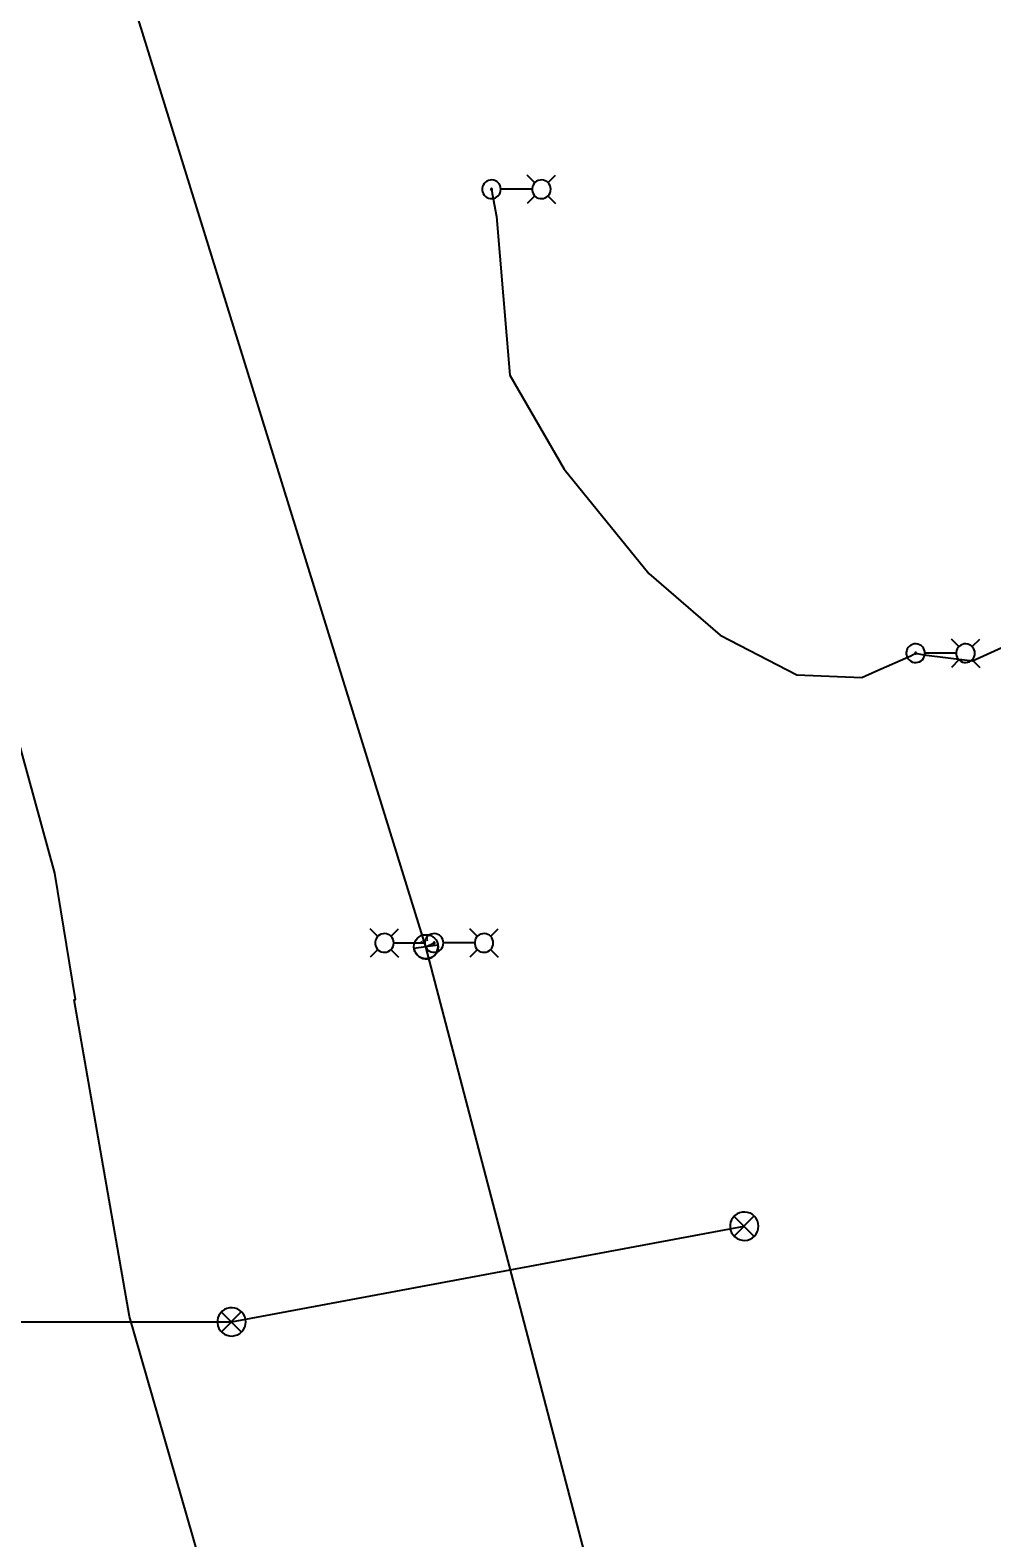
# Model space of a CAD drawing. Extents: x 596028 to 606371, y 330010 to 403088.
# Drawn here: x 604032.9 to 604256.6, y 349225.3 to 349576.1 of the extents above; entities that cross this region are included whole.
import ezdxf

# ---------------------------------------------------------------- set-up
doc = ezdxf.new("R2010")
doc.units = 0
for name, color, linetype in [('E_FTMS', 7, 'Continuous'), ('E_FTMS_Conduit', 7, 'Continuous'), ('E_LTG', 7, 'Continuous'), ('E_LTG_CID', 7, 'Continuous')]:
    doc.layers.add(name, color=color, linetype=linetype)

# ---------------------------------------------------------------- blocks, each defined once
blk = doc.blocks.new('_U272')
at = {"layer": 'E_LTG'}
blk.add_lwpolyline([(0.001, -0.171), (0.001, 0.172)], dxfattribs=at)
blk.add_circle((0.001, 0), 0.171, dxfattribs=at)
blk.add_arc((0.001, 0), 0.171, 90, 270, dxfattribs=at)
blk.add_text('L', height=0.108, dxfattribs=at).set_placement((0.066, -0.042))

msp = doc.modelspace()

# ---------------------------------------------------------------- linework, layer by layer
at = {"layer": 'E_FTMS'}
for points in [[(604202.34, 349297.83), (604202.28, 349298.45), (604202.1, 349299.06), (604201.82, 349299.61), (604201.43, 349300.11), (604200.95, 349300.52), (604200.41, 349300.83), (604199.82, 349301.04), (604199.2, 349301.12), (604198.57, 349301.1), (604197.96, 349300.95), (604197.39, 349300.69), (604196.88, 349300.32), (604196.45, 349299.87), (604196.11, 349299.34), (604195.87, 349298.76), (604195.75, 349298.14), (604195.75, 349297.51), (604195.87, 349296.9), (604196.11, 349296.32), (604196.45, 349295.79), (604196.88, 349295.33), (604197.39, 349294.97), (604197.96, 349294.71), (604198.57, 349294.56), (604199.2, 349294.53), (604199.82, 349294.62), (604200.41, 349294.83), (604200.95, 349295.14), (604201.43, 349295.55), (604201.82, 349296.04), (604202.1, 349296.6), (604202.28, 349297.2), (604202.34, 349297.83)], [(604201.3, 349300.16), (604196.69, 349295.51)], [(604196.69, 349300.12), (604201.34, 349295.46)], [(604083.08, 349275.57), (604083.02, 349276.2), (604082.85, 349276.8), (604082.56, 349277.36), (604082.17, 349277.85), (604081.7, 349278.26), (604081.15, 349278.58), (604080.56, 349278.78), (604079.94, 349278.87), (604079.31, 349278.84), (604078.7, 349278.69), (604078.13, 349278.43), (604077.62, 349278.07), (604077.19, 349277.61), (604076.85, 349277.09), (604076.62, 349276.5), (604076.5, 349275.89), (604076.5, 349275.26), (604076.62, 349274.64), (604076.85, 349274.06), (604077.19, 349273.53), (604077.62, 349273.08), (604078.13, 349272.72), (604078.7, 349272.46), (604079.31, 349272.31), (604079.94, 349272.28), (604080.56, 349272.37), (604081.15, 349272.57), (604081.7, 349272.89), (604082.17, 349273.3), (604082.56, 349273.79), (604082.85, 349274.35), (604083.02, 349274.95), (604083.08, 349275.57)], [(604082.04, 349277.91), (604077.43, 349273.25)], [(604077.43, 349277.86), (604082.09, 349273.21)]]:
    msp.add_lwpolyline(points, dxfattribs=at)
at = {"layer": 'E_FTMS_Conduit'}
for points in [[(604122.74, 348988.04), (604108.56, 349049.67), (604100.88, 349081.84), (604090.92, 349138.93), (604079.09, 349196.91), (604056.03, 349276.86), (604043.16, 349350.52), (604043.52, 349350.57), (604038.65, 349379.99), (604027.8, 349419.58), (604014.43, 349447.39), (603999.06, 349483.4), (603987.98, 349514.15), (603982.63, 349526.67)], [(603899.78, 349275.57), (604079.78, 349275.57), (604199.04, 349297.83)]]:
    msp.add_lwpolyline(points, dxfattribs=at)
at = {"layer": 'E_LTG'}
for points in [[(604142.42, 349539.04), (604142.38, 349539.45), (604142.27, 349539.85), (604142.08, 349540.22), (604141.82, 349540.54), (604141.51, 349540.82), (604141.15, 349541.02), (604140.76, 349541.16), (604140.35, 349541.22), (604139.94, 349541.2), (604139.54, 349541.1), (604139.16, 349540.93), (604138.82, 349540.69), (604138.54, 349540.39), (604138.31, 349540.04), (604138.16, 349539.66), (604138.08, 349539.25), (604138.08, 349538.84), (604138.16, 349538.43), (604138.31, 349538.05), (604138.54, 349537.7), (604138.82, 349537.4), (604139.16, 349537.16), (604139.54, 349536.99), (604139.94, 349536.89), (604140.35, 349536.87), (604140.76, 349536.93), (604141.15, 349537.06), (604141.51, 349537.27), (604141.82, 349537.54), (604142.08, 349537.87), (604142.27, 349538.23), (604142.38, 349538.63), (604142.42, 349539.04)], [(604150.33, 349540.57), (604148.55, 349542.34)], [(604154.03, 349539.04), (604153.99, 349539.45), (604153.87, 349539.85), (604153.68, 349540.22), (604153.43, 349540.54), (604153.11, 349540.82), (604152.75, 349541.02), (604152.36, 349541.16), (604151.95, 349541.22), (604151.54, 349541.2), (604151.14, 349541.1), (604150.76, 349540.93), (604150.43, 349540.69), (604150.14, 349540.39), (604149.92, 349540.04), (604149.76, 349539.66), (604149.69, 349539.25), (604149.69, 349538.84), (604149.76, 349538.43), (604149.92, 349538.05), (604150.14, 349537.7), (604150.43, 349537.4), (604150.76, 349537.16), (604151.14, 349536.99), (604151.54, 349536.89), (604151.95, 349536.87), (604152.36, 349536.93), (604152.75, 349537.06), (604153.11, 349537.27), (604153.43, 349537.54), (604153.68, 349537.87), (604153.87, 349538.23), (604153.99, 349538.63), (604154.03, 349539.04)], [(604153.38, 349540.57), (604155.15, 349542.34)], [(604140.41, 349539.04), (604140.41, 349539.07), (604140.4, 349539.1), (604140.39, 349539.13), (604140.37, 349539.16), (604140.34, 349539.18), (604140.32, 349539.19), (604140.29, 349539.2), (604140.26, 349539.21), (604140.22, 349539.21), (604140.19, 349539.2), (604140.16, 349539.19), (604140.14, 349539.17), (604140.12, 349539.15), (604140.1, 349539.12), (604140.09, 349539.09), (604140.08, 349539.06), (604140.08, 349539.03), (604140.09, 349539), (604140.1, 349538.97), (604140.12, 349538.94), (604140.14, 349538.92), (604140.16, 349538.9), (604140.19, 349538.89), (604140.22, 349538.88), (604140.26, 349538.88), (604140.29, 349538.88), (604140.32, 349538.89), (604140.34, 349538.91), (604140.37, 349538.93), (604140.39, 349538.95), (604140.4, 349538.98), (604140.41, 349539.01), (604140.41, 349539.04)], [(604149.64, 349539.04), (604142.46, 349539.04)], [(604150.33, 349537.52), (604148.55, 349535.74)], [(604153.38, 349537.52), (604155.15, 349535.74)], [(604249, 349432.65), (604247.22, 349434.42)], [(604252.04, 349432.65), (604253.82, 349434.42)], [(604241.09, 349431.12), (604241.05, 349431.53), (604240.93, 349431.93), (604240.74, 349432.3), (604240.49, 349432.62), (604240.18, 349432.89), (604239.82, 349433.1), (604239.43, 349433.24), (604239.02, 349433.3), (604238.6, 349433.28), (604238.2, 349433.18), (604237.83, 349433.01), (604237.49, 349432.77), (604237.2, 349432.47), (604236.98, 349432.12), (604236.83, 349431.74), (604236.75, 349431.33), (604236.75, 349430.92), (604236.83, 349430.51), (604236.98, 349430.13), (604237.2, 349429.78), (604237.49, 349429.48), (604237.83, 349429.24), (604238.2, 349429.07), (604238.6, 349428.97), (604239.02, 349428.95), (604239.43, 349429.01), (604239.82, 349429.14), (604240.18, 349429.35), (604240.49, 349429.62), (604240.74, 349429.95), (604240.93, 349430.31), (604241.05, 349430.71), (604241.09, 349431.12)], [(604239.08, 349431.12), (604239.08, 349431.15), (604239.07, 349431.18), (604239.05, 349431.21), (604239.03, 349431.24), (604239.01, 349431.26), (604238.98, 349431.27), (604238.95, 349431.28), (604238.92, 349431.29), (604238.89, 349431.29), (604238.86, 349431.28), (604238.83, 349431.27), (604238.81, 349431.25), (604238.78, 349431.22), (604238.77, 349431.2), (604238.75, 349431.17), (604238.75, 349431.14), (604238.75, 349431.11), (604238.75, 349431.08), (604238.77, 349431.05), (604238.78, 349431.02), (604238.81, 349431), (604238.83, 349430.98), (604238.86, 349430.96), (604238.89, 349430.96), (604238.92, 349430.96), (604238.95, 349430.96), (604238.98, 349430.97), (604239.01, 349430.99), (604239.03, 349431.01), (604239.05, 349431.03), (604239.07, 349431.06), (604239.08, 349431.09), (604239.08, 349431.12)], [(604248.31, 349431.12), (604241.13, 349431.12)], [(604252.69, 349431.12), (604252.65, 349431.53), (604252.54, 349431.93), (604252.35, 349432.3), (604252.09, 349432.62), (604251.78, 349432.89), (604251.42, 349433.1), (604251.03, 349433.24), (604250.62, 349433.3), (604250.21, 349433.28), (604249.81, 349433.18), (604249.43, 349433.01), (604249.09, 349432.77), (604248.81, 349432.47), (604248.58, 349432.12), (604248.43, 349431.74), (604248.35, 349431.33), (604248.35, 349430.92), (604248.43, 349430.51), (604248.58, 349430.13), (604248.81, 349429.78), (604249.09, 349429.48), (604249.43, 349429.24), (604249.81, 349429.07), (604250.21, 349428.97), (604250.62, 349428.95), (604251.03, 349429.01), (604251.42, 349429.14), (604251.78, 349429.35), (604252.09, 349429.62), (604252.35, 349429.95), (604252.54, 349430.31), (604252.65, 349430.71), (604252.69, 349431.12)], [(604249, 349429.6), (604247.22, 349427.82)], [(604252.04, 349429.6), (604253.82, 349427.82)], [(604113.81, 349365.25), (604112.03, 349367.03)], [(604117.51, 349363.73), (604117.47, 349364.14), (604117.35, 349364.54), (604117.17, 349364.9), (604116.91, 349365.23), (604116.6, 349365.5), (604116.24, 349365.71), (604115.85, 349365.84), (604115.44, 349365.9), (604115.03, 349365.88), (604114.62, 349365.78), (604114.25, 349365.61), (604113.91, 349365.37), (604113.63, 349365.07), (604113.4, 349364.72), (604113.25, 349364.34), (604113.17, 349363.93), (604113.17, 349363.52), (604113.25, 349363.11), (604113.4, 349362.73), (604113.63, 349362.38), (604113.91, 349362.08), (604114.25, 349361.84), (604114.62, 349361.67), (604115.03, 349361.57), (604115.44, 349361.55), (604115.85, 349361.61), (604116.24, 349361.75), (604116.6, 349361.95), (604116.91, 349362.23), (604117.17, 349362.55), (604117.35, 349362.92), (604117.47, 349363.31), (604117.51, 349363.73)], [(604116.86, 349365.25), (604118.63, 349367.03)], [(604129.08, 349363.73), (604129.04, 349364.14), (604128.92, 349364.53), (604128.73, 349364.9), (604128.48, 349365.23), (604128.16, 349365.5), (604127.8, 349365.71), (604127.41, 349365.84), (604127, 349365.9), (604126.59, 349365.88), (604126.19, 349365.78), (604125.81, 349365.61), (604125.48, 349365.37), (604125.19, 349365.07), (604124.97, 349364.72), (604124.81, 349364.34), (604124.74, 349363.93), (604124.74, 349363.52), (604124.81, 349363.11), (604124.97, 349362.73), (604125.19, 349362.38), (604125.48, 349362.08), (604125.81, 349361.84), (604126.19, 349361.67), (604126.59, 349361.57), (604127, 349361.55), (604127.41, 349361.61), (604127.8, 349361.75), (604128.16, 349361.95), (604128.48, 349362.22), (604128.73, 349362.55), (604128.92, 349362.92), (604129.04, 349363.31), (604129.08, 349363.73)], [(604136.98, 349365.25), (604135.2, 349367.03)], [(604140.68, 349363.73), (604140.64, 349364.14), (604140.52, 349364.53), (604140.33, 349364.9), (604140.08, 349365.23), (604139.77, 349365.5), (604139.41, 349365.71), (604139.02, 349365.84), (604138.61, 349365.9), (604138.19, 349365.88), (604137.79, 349365.78), (604137.42, 349365.61), (604137.08, 349365.37), (604136.79, 349365.07), (604136.57, 349364.72), (604136.42, 349364.34), (604136.34, 349363.93), (604136.34, 349363.52), (604136.42, 349363.11), (604136.57, 349362.73), (604136.79, 349362.38), (604137.08, 349362.08), (604137.42, 349361.84), (604137.79, 349361.67), (604138.19, 349361.57), (604138.61, 349361.55), (604139.02, 349361.61), (604139.41, 349361.75), (604139.77, 349361.95), (604140.08, 349362.22), (604140.33, 349362.55), (604140.52, 349362.92), (604140.64, 349363.31), (604140.68, 349363.73)], [(604140.03, 349365.25), (604141.8, 349367.03)], [(604113.81, 349362.2), (604112.03, 349360.43)], [(604116.86, 349362.2), (604118.63, 349360.43)], [(604117.55, 349363.73), (604124.73, 349363.73)], [(604127.07, 349363.73), (604127.06, 349363.76), (604127.06, 349363.79), (604127.04, 349363.82), (604127.02, 349363.84), (604127, 349363.86), (604126.97, 349363.88), (604126.94, 349363.89), (604126.91, 349363.89), (604126.88, 349363.89), (604126.85, 349363.88), (604126.82, 349363.87), (604126.79, 349363.85), (604126.77, 349363.83), (604126.75, 349363.8), (604126.74, 349363.77), (604126.74, 349363.74), (604126.74, 349363.71), (604126.74, 349363.68), (604126.75, 349363.65), (604126.77, 349363.62), (604126.79, 349363.6), (604126.82, 349363.58), (604126.85, 349363.57), (604126.88, 349363.56), (604126.91, 349363.56), (604126.94, 349363.56), (604126.97, 349363.57), (604127, 349363.59), (604127.02, 349363.61), (604127.04, 349363.64), (604127.06, 349363.66), (604127.06, 349363.69), (604127.07, 349363.73)], [(604136.29, 349363.73), (604129.11, 349363.73)], [(604136.98, 349362.2), (604135.2, 349360.43)], [(604140.03, 349362.2), (604141.8, 349360.43)]]:
    msp.add_lwpolyline(points, dxfattribs=at)
at = {"layer": 'E_LTG_CID'}
for points in [[(604318.05, 348339.7), (604287.36, 348606.91), (604242.16, 348872.6), (604188.57, 349120.13), (604125.01, 349362.84), (604050.82, 349602.08), (604014.23, 349708.06), (603966.43, 349837.54), (603869.82, 350091.09), (603838.85, 350172.22), (603784.41, 350315.72), (603699.29, 350539.43), (603613.87, 350764.2), (603510.34, 351036.54), (603442.84, 351213.06), (603357.76, 351436.96)], [(604140.26, 349539.04), (604140.44, 349538.05), (604141.42, 349532.73), (604144.51, 349495.79), (604157.14, 349473.94), (604176.87, 349449.66), (604193.45, 349435.35), (604211.28, 349426.13), (604226.42, 349425.48), (604229.66, 349426.98), (604237.82, 349430.49), (604238.91, 349431.12), (604240.8, 349430.71), (604252.17, 349429.36), (604273.46, 349439.04), (604289.87, 349449.39), (604295.59, 349452.78), (604301.99, 349455.29), (604331.14, 349473.25)], [(604125.01, 349362.84), (604126.9, 349363.73)]]:
    msp.add_lwpolyline(points, dxfattribs=at)

# ---------------------------------------------------------------- block references
at = {"layer": 'E_LTG_CID', "xscale": 16.404166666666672, "yscale": 16.404166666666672, "rotation": 97.82095686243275}
msp.add_blockref('_U272', (604125.02, 349362.83), dxfattribs=at)

doc.saveas('drawing.dxf')
